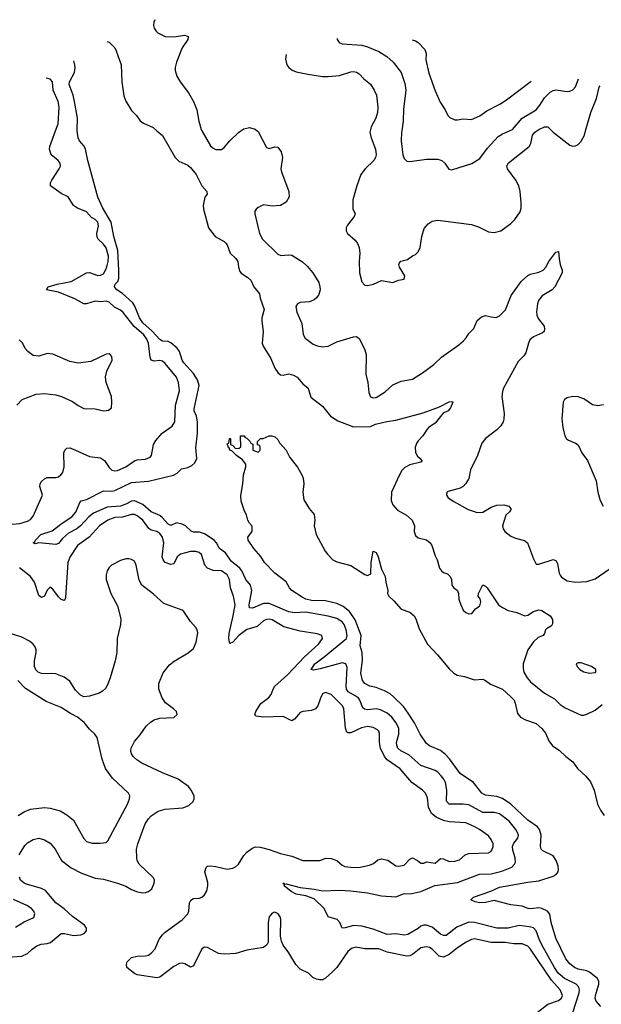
# Model space of a CAD drawing. Header units: inches. Extents: x 1678809 to 1859548, y 384609 to 522868.
# Tile 371 of 386: x 1790914 to 1795054, y 513787 to 520791. Entities that reach past the tile are written whole.
import ezdxf

# ---------------------------------------------------------------- set-up
doc = ezdxf.new("R2010")
doc.units = ezdxf.units.IN
doc.header["$MEASUREMENT"] = 0
doc.layers.add('B7591', color=7, linetype='Continuous')
doc.layers.add('B7592', color=7, linetype='Continuous')

msp = doc.modelspace()

# ---------------------------------------------------------------- linework, layer by layer
at = {"layer": 'B7591', "color": 5}
for points, elevation in [([(1790670, 517186.9), (1790913.6, 517206.4), (1790970, 517223.1), (1790990, 517235.3), (1791010, 517259.5), (1791077, 517410), (1791056, 517470), (1791060.3, 517490), (1791070, 517505.3), (1791090, 517524.4), (1791110, 517533.8), (1791170, 517534.4), (1791190, 517540.2), (1791207.5, 517552.5), (1791220.9, 517570), (1791231.3, 517610), (1791228.3, 517710), (1791235.6, 517730), (1791250, 517743.1), (1791270, 517746), (1791290, 517739.6), (1791410, 517683.8), (1791490, 517673.9), (1791516.4, 517656.4), (1791550, 517604.9), (1791570, 517587.6), (1791590, 517583.2), (1791610, 517585.6), (1791669.6, 517610), (1791730, 517653.6), (1791750, 517659.7), (1791810, 517664.2), (1791841.4, 517678.6), (1791852.1, 517690), (1791866.8, 517770), (1791882, 517798), (1791928.9, 517851.1), (1791999.1, 517900.9), (1792017.7, 517930), (1792023.2, 518050), (1792050.7, 518150), (1792043.9, 518210), (1792029.4, 518249.4), (1791950, 518346), (1791930, 518362.9), (1791910, 518366.3), (1791870, 518361.8), (1791849.3, 518369.3), (1791842.1, 518390), (1791831.6, 518490), (1791819.4, 518519.4), (1791796.4, 518550), (1791729.5, 518609.5), (1791650, 518708.4), (1791630, 518724.7), (1791587.4, 518747.4), (1791550, 518781.8), (1791530, 518788.7), (1791490, 518785.3), (1791450, 518788.2), (1791390, 518769.6), (1791370, 518771.1), (1791305.7, 518805.7), (1791190, 518852.7), (1791104, 518870), (1791117.2, 518890), (1791181.2, 518910), (1791279.5, 518930), (1791390, 518990.3), (1791410, 518991.8), (1791470, 518972.6), (1791490, 518973.6), (1791510, 518983.2), (1791530, 519019.5), (1791537.1, 519042.9), (1791543.9, 519070), (1791546.3, 519110), (1791530, 519168.5), (1791510, 519193.8), (1791471.1, 519230), (1791464.4, 519244.4), (1791463.8, 519270), (1791474.1, 519325.9), (1791468.9, 519350), (1791450, 519369.8), (1791424.6, 519384.6), (1791390, 519425.4), (1791324, 519450), (1791296, 519470), (1791259, 519530), (1791210, 519553.6), (1791132.3, 519610), (1791133.3, 519630), (1791142.6, 519650), (1791195.4, 519730), (1791203, 519750), (1791201.6, 519770), (1791188.5, 519788.5), (1791137.6, 519830), (1791124.7, 519870), (1791128.3, 519890), (1791169.3, 520000)], 480), ([(1794851.4, 513730), (1794895.8, 513870), (1794898.1, 513890), (1794894.3, 513910), (1794874.2, 513930), (1794790.6, 513970), (1794747.1, 514010), (1794719.5, 514050), (1794629.9, 514210), (1794611.1, 514250), (1794590.7, 514310.7), (1794570.8, 514330.8), (1794539.2, 514339.2), (1794470, 514347.7), (1794390, 514329.9), (1794310, 514329.9), (1794150, 514369.9), (1794110, 514372.2), (1794024.8, 514335.2), (1793950, 514277.6), (1793930, 514276.4), (1793910, 514286.8), (1793850, 514336.2), (1793810, 514350.6), (1793790, 514350.6), (1793770, 514344.1), (1793750, 514326.6), (1793675.8, 514284.2), (1793650, 514278.1), (1793590, 514289.2), (1793530, 514283.4), (1793430, 514322.7), (1793350, 514344.2), (1793290, 514347.5), (1793230, 514331.1), (1793210, 514329.7), (1793192.6, 514370), (1793174, 514390), (1793108.7, 514408.7), (1793080.9, 514470), (1793010, 514538.3), (1792950, 514559.7), (1792882.7, 514570), (1792847, 514590), (1792795.3, 514630), (1792798, 514638), (1792786, 514650), (1792794, 514650), (1792802, 514642), (1792810, 514644.7), (1792910, 514618.3), (1793010, 514606.5), (1793070, 514594.2), (1793190, 514598.2), (1793270, 514594.3), (1793390, 514580.6), (1793490, 514559.1), (1793590, 514553.1), (1793646.3, 514573.7), (1793704.7, 514575.3), (1793768.9, 514588.9), (1793868.1, 514631.9), (1794030, 514653), (1794187.2, 514712.8), (1794270, 514716), (1794346, 514734), (1794416.4, 514763.6), (1794436.4, 514783.6), (1794442.2, 514797.8), (1794441.5, 514830), (1794424.5, 514884.5), (1794422, 514910), (1794430, 514932.6), (1794459.3, 514970), (1794463.1, 514990), (1794457.4, 515010), (1794444.6, 515030), (1794398.6, 515090), (1794330, 515141.7), (1794290, 515152.4), (1794210, 515150.9), (1794110, 515205.2), (1794070, 515211.6), (1793969.7, 515210), (1793952.4, 515232.4), (1793953.4, 515310), (1793944.1, 515364.1), (1793931.9, 515390), (1793913.4, 515413.4), (1793890, 515437.8), (1793870, 515450.6), (1793770, 515485.2), (1793682.5, 515562.5), (1793627.4, 515590), (1793605.8, 515610), (1793597.3, 515630), (1793596.8, 515650), (1793612.3, 515710), (1793611.6, 515750), (1793592.7, 515790), (1793562.7, 515830), (1793530, 515859.1), (1793482.9, 515882.9), (1793450, 515888.3), (1793390, 515883.2), (1793367.2, 515887.2), (1793356.2, 515896.2), (1793335.9, 515950), (1793322.3, 515970), (1793250.8, 516010.8), (1793240.2, 516030), (1793236.7, 516050), (1793244.2, 516184.2), (1793236, 516210), (1793210, 516215.7), (1793053.5, 516173.5), (1793005.2, 516165.2), (1792988.3, 516168.3), (1793013.5, 516210), (1793081.4, 516258.6), (1793239.6, 516390), (1793244.9, 516410), (1793238.7, 516450), (1793223.2, 516490), (1793210, 516507.4), (1793170, 516532.2), (1793110, 516549.4), (1792950, 516575.7), (1792870, 516571.7), (1792830, 516579.4), (1792690, 516639.2), (1792650, 516637.7), (1792570, 516605.7), (1792550, 516608.2), (1792546.8, 516630), (1792565.6, 516730), (1792555.8, 516770), (1792523, 516810), (1792495, 516870), (1792480.1, 516890), (1792419.3, 516939.3), (1792378.9, 516998.9), (1792335, 517030), (1792314.9, 517070), (1792297.4, 517090), (1792230, 517135), (1792194.4, 517145.6), (1792150, 517146.6), (1792133.4, 517153.4), (1792093.8, 517190), (1792070, 517203.2), (1792030, 517211.2), (1791990, 517192.7), (1791970, 517202.3), (1791930, 517248.7), (1791910, 517265.3), (1791850, 517290.4), (1791790, 517341.9), (1791730, 517368.4), (1791710, 517367.2), (1791670, 517344.3), (1791630, 517331.4), (1791536.6, 517323.4), (1791438.5, 517281.5), (1791404.6, 517255.4), (1791347.5, 517190), (1791320.3, 517170), (1791261.1, 517138.9), (1791219.1, 517100.9), (1791190, 517066), (1791170, 517056.9), (1791050.5, 517069.5), (1791023.2, 517063.2), (1791009, 517069), (1791022, 517078), (1791025.1, 517090), (1791063.1, 517130), (1791144.8, 517155.2), (1791216.4, 517210), (1791285.4, 517254.6), (1791313, 517287), (1791342.8, 517357.2), (1791352, 517368), (1791390, 517378.6), (1791510, 517439.1), (1791570, 517436.8), (1791590, 517441.4), (1791710, 517499.6), (1791830, 517508.1), (1792008.7, 517551.3), (1792034.9, 517565.1), (1792064.7, 517595.3), (1792110, 517605.5), (1792139.4, 517620.6), (1792160.6, 517639.4), (1792174.3, 517670), (1792166.7, 517746.7), (1792179.4, 517850), (1792179.7, 517930), (1792171.9, 517970), (1792155.9, 518010), (1792155.8, 518024.2), (1792191.6, 518188.4), (1792179.7, 518230), (1792150, 518274.3), (1792082, 518350), (1792070.3, 518370.3), (1792050.9, 518430.9), (1792034.5, 518454.5), (1791990, 518492.4), (1791970, 518501), (1791930, 518504.8), (1791910, 518515.3), (1791855.7, 518575.7), (1791790, 518635.5), (1791767.4, 518670), (1791733.7, 518753.7), (1791718.2, 518778.2), (1791644.3, 518844.3), (1791604.8, 518870), (1791588.1, 518890), (1791594.3, 518910), (1791612, 518928), (1791619.4, 518950), (1791620.2, 519010), (1791611.5, 519150), (1791583, 519250), (1791564.2, 519350), (1791506, 519450), (1791470, 519529.7), (1791399.3, 519790), (1791381.8, 519870), (1791372.2, 519892.2), (1791338.6, 519930), (1791329.2, 519950), (1791323.4, 520000)], 460), ([(1791890.9, 520000), (1791930, 519966.8), (1792020.4, 519810), (1792045.7, 519785.7), (1792110, 519757), (1792130, 519740.3), (1792170.2, 519690), (1792210.3, 519610.3), (1792246.8, 519570), (1792247.3, 519550), (1792232.2, 519527.8), (1792219.5, 519470), (1792222.9, 519442.9), (1792258.4, 519310), (1792304, 519250), (1792370, 519214.4), (1792381.8, 519201.8), (1792390.3, 519190), (1792411.7, 519130), (1792452, 519092), (1792466, 519070), (1792470.4, 519030), (1792480.6, 519000.6), (1792490, 518988.2), (1792538.3, 518958.3), (1792558.7, 518938.7), (1792580.7, 518890), (1792620.9, 518840.9), (1792625.7, 518810), (1792654.9, 518730), (1792638, 518670), (1792636.5, 518650), (1792647.8, 518570), (1792640.6, 518490), (1792645.6, 518470), (1792700.5, 518380.5), (1792730, 518313.4), (1792750, 518282), (1792770, 518266), (1792790, 518263), (1792830, 518272.4), (1792863.4, 518263.4), (1792888.7, 518248.7), (1792930, 518202), (1792966.8, 518170), (1792986.4, 518106.4), (1793070, 518041), (1793126.8, 517970), (1793178.7, 517938.7), (1793290, 517895.8), (1793410, 517898), (1793446.9, 517913.1), (1793526.7, 517933.3), (1793590, 517942.6), (1793786.1, 517993.9), (1793902.2, 518037.8), (1793970, 518072.2), (1793994.4, 518074.4), (1793998, 518070), (1793981, 518030), (1793962.8, 518010), (1793928.8, 517991.2), (1793870, 517922), (1793823.8, 517890), (1793808.2, 517871.8), (1793784.2, 517830), (1793750, 517796.4), (1793739.7, 517780.3), (1793728.6, 517750), (1793731.8, 517711.8), (1793745.9, 517685.9), (1793764.9, 517670), (1793778.8, 517650), (1793770, 517643.7), (1793690, 517624.4), (1793654.5, 517605.5), (1793634.5, 517585.5), (1793614.3, 517550), (1793560.3, 517430), (1793559, 517370), (1793570, 517339.1), (1793602, 517302), (1793667.6, 517267.6), (1793706.7, 517230), (1793723.7, 517190), (1793721.6, 517150), (1793730, 517122.8), (1793750, 517105.5), (1793810, 517092), (1793834.9, 517070), (1793846.3, 517050), (1793870, 516976.3), (1793885.7, 516950), (1793901.7, 516890), (1793916.3, 516870), (1793930, 516859.3), (1793958.8, 516850), (1793978, 516830), (1793988, 516810), (1793990.5, 516770), (1794004, 516750), (1794030.4, 516730), (1794037.1, 516710), (1794039.1, 516670), (1794052.7, 516630), (1794070, 516590.8), (1794090, 516574), (1794110, 516566), (1794133.1, 516566.9), (1794158.6, 516601.4), (1794190, 516622), (1794196, 516650), (1794190.9, 516670.9), (1794177, 516690), (1794178.7, 516710), (1794210, 516770.4), (1794230, 516761.6), (1794241.6, 516750), (1794322.8, 516630), (1794350, 516609.1), (1794390, 516588.9), (1794453.3, 516573.3), (1794510, 516551.7), (1794530, 516555.3), (1794570, 516581.1), (1794610, 516594), (1794630, 516588.4), (1794690.5, 516550), (1794705.3, 516525.3), (1794706.4, 516493.6), (1794699.5, 516480.5), (1794662.6, 516457.4), (1794656.3, 516450), (1794650, 516424), (1794638.8, 516410), (1794604.3, 516395.7), (1794570, 516366), (1794530.2, 516309.8), (1794498, 516210), (1794497.1, 516177.1), (1794502.9, 516150), (1794526.2, 516110), (1794550, 516082.4), (1794650, 516000.8), (1794721.1, 515961.1), (1794760.6, 515920.6), (1794795.6, 515895.6), (1794910, 515843.1), (1794930, 515843.6), (1794950, 515850.2), (1795010, 515880.2), (1795060.8, 515919.2)], 460), ([(1792210.8, 520000), (1792272.8, 519892.8), (1792290, 519877), (1792310, 519867.2), (1792350, 519867), (1792370, 519882.4), (1792408.7, 519930), (1792470, 519989), (1792486.6, 520000)], 480), ([(1792604.6, 520000), (1792610, 519995.3), (1792670, 519883), (1792690, 519873.7), (1792730, 519886.7), (1792750, 519885.5), (1792774.4, 519850), (1792784.9, 519810), (1792773.4, 519730), (1792776.3, 519710), (1792828.5, 519568.5), (1792832, 519530), (1792810, 519492.3), (1792771, 519470), (1792710, 519463.5), (1792650, 519473), (1792610, 519455.6), (1792596.5, 519443.5), (1792588.5, 519430), (1792587.4, 519410), (1792621.3, 519270), (1792641.5, 519230), (1792750, 519124.4), (1792773, 519113), (1792830, 519117.8), (1792850, 519115.3), (1792927.7, 519067.7), (1792959, 519039), (1793000.3, 518990), (1793042.6, 518922.6), (1793051.2, 518891.2), (1793051.3, 518870), (1793042.7, 518837.3), (1793027, 518813), (1793010, 518797.7), (1792976.7, 518783.3), (1792910, 518779.8), (1792890.4, 518770), (1792880.3, 518750), (1792887.1, 518710), (1792920.8, 518630), (1792931.1, 518551.1), (1792944.9, 518524.9), (1793003.5, 518483.5), (1793030, 518472.2), (1793070, 518463.9), (1793110, 518469.4), (1793170, 518498.6), (1793290, 518534.9), (1793310, 518538.4), (1793330, 518522.8), (1793368, 518450), (1793380.2, 518410), (1793378.7, 518270), (1793391.1, 518211.1), (1793399.1, 518139.1), (1793410, 518108.2), (1793430, 518100.3), (1793450, 518103.1), (1793516, 518144), (1793570, 518194.9), (1793630, 518219.6), (1793710, 518234), (1793782, 518278), (1793860.6, 518339.4), (1793916.2, 518390), (1794040.7, 518479.3), (1794072.3, 518507.7), (1794091.4, 518528.6), (1794110, 518558.9), (1794145.3, 518594.7), (1794170, 518651), (1794201.5, 518678.5), (1794230, 518687.7), (1794270, 518677), (1794306.2, 518673.8), (1794330, 518683.8), (1794371.6, 518728.4), (1794410.9, 518830), (1794483.9, 518930), (1794530, 518971.5), (1794550, 518981.7), (1794610, 518994.4), (1794640.9, 519010), (1794659.5, 519030), (1794680.7, 519070), (1794730, 519137.3), (1794750, 519142), (1794753.7, 519090), (1794761.1, 519050), (1794774.9, 519010), (1794774.9, 518990), (1794723.7, 518890), (1794704.4, 518870), (1794633.2, 518826.8), (1794607.5, 518792.5), (1794599.3, 518770), (1794593.3, 518713.3), (1794595.3, 518690), (1794605.3, 518665.3), (1794646, 518610), (1794650.4, 518590), (1794646, 518574), (1794635.6, 518564.4), (1794570, 518536), (1794545.1, 518514.9), (1794534.4, 518490), (1794517.5, 518422.5), (1794501.1, 518398.9), (1794461.4, 518358.6), (1794358.5, 518170), (1794350, 518145.2), (1794346, 518110), (1794363.2, 517990), (1794360.8, 517950), (1794354.9, 517930), (1794337.5, 517902.5), (1794310, 517873), (1794228.2, 517811.8), (1794202.3, 517777.7), (1794171.9, 517690), (1794123.5, 517590), (1794110, 517527), (1794090, 517491.5), (1794070, 517471.1), (1794050, 517459.8), (1793964.2, 517435.8), (1793954.8, 517430), (1793950.7, 517410), (1793964, 517390), (1794004, 517364), (1794107.1, 517307.1), (1794170, 517285.7), (1794210, 517288), (1794270, 517323.7), (1794310, 517338.7), (1794359.5, 517339.5), (1794396, 517330), (1794411, 517310), (1794401, 517290), (1794373.5, 517266.5), (1794351.4, 517190), (1794354.9, 517170), (1794367.9, 517150), (1794410, 517116.9), (1794442.4, 517102.4), (1794506.3, 517086.3), (1794529, 517069), (1794570, 516955.5), (1794590, 516919.3), (1794610, 516917.4), (1794710, 516951.7), (1794730, 516944.9), (1794742, 516922), (1794753.5, 516853.5), (1794760, 516840), (1794770, 516825.3), (1794810, 516799.6), (1794870, 516789.1), (1794950, 516794), (1795010, 516814), (1795110, 516883.1)], 480), ([(1793408.4, 520000), (1793406.3, 519990), (1793416.1, 519950), (1793446.2, 519870), (1793450.9, 519829.1), (1793446.2, 519810), (1793433.4, 519790), (1793372.6, 519730), (1793342.2, 519690), (1793312.3, 519610), (1793284.9, 519510), (1793285.5, 519445.5), (1793302, 519410), (1793295.3, 519390), (1793246.4, 519330), (1793238.7, 519310), (1793238, 519290), (1793247, 519270), (1793301.7, 519221.7), (1793318.1, 519198.1), (1793329.3, 519170), (1793335.4, 519130), (1793331.1, 519070), (1793332.4, 518990), (1793350, 518926), (1793370, 518902.2), (1793390, 518899.7), (1793431.3, 518908.7), (1793490, 518937), (1793570, 518922), (1793610, 518937.3), (1793650, 518946), (1793654, 518970), (1793618, 519030), (1793613.3, 519050), (1793618.2, 519061.8), (1793627.5, 519072.5), (1793674.2, 519085.8), (1793710, 519112.4), (1793730, 519120.4), (1793750, 519140.5), (1793763.5, 519170), (1793775.9, 519250), (1793793.6, 519306.4), (1793820.6, 519339.4), (1793850, 519357.7), (1793890, 519363.9), (1794130, 519334.7), (1794178.4, 519318.4), (1794250, 519283.1), (1794290, 519278), (1794339, 519290), (1794410, 519340.7), (1794438, 519370), (1794475.2, 519424.8), (1794482.4, 519450), (1794484.4, 519490), (1794476.5, 519570), (1794466.6, 519610), (1794445.6, 519650), (1794387.1, 519730), (1794380.4, 519750), (1794389.7, 519770), (1794539.8, 519890), (1794551.6, 519910), (1794564.6, 519970), (1794580.3, 519990), (1794595, 520000)], 520), ([(1793633.1, 520000), (1793631.6, 519990), (1793629.2, 519930), (1793640.3, 519830), (1793650, 519802.8), (1793670, 519784.4), (1793690, 519781.7), (1793810, 519797.8), (1793890, 519798.5), (1793918, 519790), (1793940.4, 519770), (1793968.6, 519728.6), (1793990, 519723.8), (1794132.8, 519767.2), (1794190, 519804.4), (1794242.6, 519877.4), (1794320, 519960), (1794350, 519978.5), (1794399.2, 520000)], 540), ([(1794701, 520000), (1794710.4, 519990), (1794830, 519898), (1794850, 519890.5), (1794870, 519893), (1794890, 519904.4), (1794910, 519926.7), (1794933.6, 519970), (1794942.3, 520000)], 520), ([(1790894.2, 518050), (1790930.6, 518089.4), (1791030, 518128.4), (1791090, 518132.2), (1791170, 518121.7), (1791211.1, 518111.1), (1791290, 518074.3), (1791330, 518045.8), (1791370, 518025.9), (1791450, 518023.3), (1791511.6, 518008.4), (1791546.7, 518013.3), (1791566.6, 518030), (1791569.7, 518070), (1791566.2, 518110), (1791529.9, 518209.9), (1791524.6, 518250), (1791532.8, 518290), (1791571.3, 518370), (1791570, 518395.1), (1791558.4, 518410), (1791550, 518414.5), (1791530, 518412), (1791419.1, 518360.9), (1791330, 518347.1), (1791270, 518360.2), (1791150, 518412), (1791110, 518415.6), (1791050, 518398.5), (1791010, 518403.5), (1790970.5, 518430.5), (1790953.3, 518453.3), (1790933.1, 518493.1), (1790910, 518513.3)], 520), ([(1795068.2, 518051.8), (1795030, 518044.5), (1794990, 518052.2), (1794930, 518093.5), (1794890, 518107.7), (1794850, 518110.8), (1794810, 518102.2), (1794792.2, 518090), (1794782.3, 518070), (1794772.3, 517952.3), (1794779.1, 517890), (1794794.9, 517830), (1794806.7, 517810), (1794819.1, 517799.1), (1794870, 517779.6), (1794888, 517768), (1794916, 517710), (1794955.1, 517655.1), (1795018.2, 517510), (1795029.3, 517429.3), (1795044.7, 517370), (1795066.5, 517330)], 520), ([(1795050, 513771.8), (1795016.9, 513810), (1795009.8, 513830), (1795012.7, 513850), (1795036.5, 513930), (1795037, 513950), (1795026.8, 513970), (1794970, 514015.9), (1794950, 514024.8), (1794890, 514037.6), (1794862.2, 514050), (1794830, 514074.8), (1794800.6, 514110), (1794730, 514257.4), (1794696.8, 514370), (1794687.9, 514427.9), (1794671.7, 514450), (1794630, 514469.9), (1794610, 514473.6), (1794550, 514467.4), (1794534, 514470), (1794490, 514485.3), (1794410, 514494.8), (1794290, 514525.6), (1794230, 514512.4), (1794190, 514508.8), (1794155.8, 514515.8), (1794124, 514530), (1794144, 514550), (1794266.9, 514593.1), (1794330, 514621.8), (1794530, 514656.8), (1794610, 514666.4), (1794710, 514697.8), (1794732.1, 514710), (1794745.8, 514730), (1794750, 514746.8), (1794747.4, 514770), (1794733.2, 514810), (1794710, 514843.8), (1794638, 514878), (1794625.1, 514890), (1794620.3, 514910), (1794625.8, 514990), (1794614, 515030), (1794598.9, 515050), (1794530, 515097.4), (1794410.3, 515210.3), (1794350, 515251.9), (1794310, 515266), (1794230, 515274.8), (1794202.2, 515290), (1794144.7, 515364.7), (1794050, 515429.7), (1793973.1, 515533.1), (1793944.5, 515564.5), (1793910, 515591.7), (1793830, 515626.6), (1793810, 515643.1), (1793765.1, 515710), (1793723.5, 515790), (1793679.4, 515859.4), (1793645, 515905), (1793574.4, 515974.4), (1793550, 515995.3), (1793510, 516018.3), (1793450, 516041.6), (1793406, 516050), (1793369.6, 516070), (1793354, 516090), (1793343.1, 516143.1), (1793353.1, 516233.1), (1793350.8, 516290.8), (1793336.3, 516336.3), (1793344.2, 516410), (1793301.6, 516521.6), (1793261.2, 516581.2), (1793217, 516617), (1793170, 516638.8), (1793090, 516657.1), (1792990, 516659.5), (1792949.7, 516670), (1792924.3, 516684.3), (1792849.6, 516730), (1792833, 516750), (1792810, 516791.5), (1792730, 516853.6), (1792656.2, 516930), (1792630, 516973.2), (1792581.2, 517030), (1792539, 517090), (1792538, 517110), (1792568.7, 517150), (1792568.4, 517188.4), (1792549.1, 517209.1), (1792538, 517230), (1792528.7, 517270), (1792514.6, 517294.6), (1792490, 517366), (1792486.8, 517406.8), (1792501.6, 517490), (1792506.5, 517553.5), (1792524.5, 517610), (1792523.7, 517630), (1792499.7, 517659.7), (1792457.2, 517690), (1792424.1, 517724.1), (1792409.3, 517730), (1792405.2, 517745.2), (1792398, 517750), (1792398, 517758), (1792389.3, 517770.7), (1792390, 517774), (1792402, 517778), (1792406, 517810), (1792410, 517814), (1792414, 517810), (1792414, 517770), (1792430, 517762), (1792450, 517742), (1792476.4, 517743.6), (1792487.3, 517752.7), (1792486, 517830), (1792511.6, 517831.6), (1792518, 517818), (1792530, 517814), (1792552.7, 517792.7), (1792558, 517778), (1792572.7, 517772.7), (1792574, 517730), (1792610, 517714), (1792626, 517730), (1792626, 517750), (1792622, 517762), (1792607.3, 517767.3), (1792606, 517790), (1792628.4, 517811.6), (1792647.3, 517812.7), (1792689.1, 517830.9), (1792709.1, 517830.9), (1792730, 517824.7), (1792750, 517804.7), (1792762, 517782), (1792810.4, 517730), (1792836.9, 517676.9), (1792890, 517607.7), (1792923.7, 517550), (1792931.3, 517530), (1792936.5, 517490), (1792928.9, 517430), (1792936.5, 517376.5), (1792974, 517314), (1793010, 517270.8), (1793014.4, 517234.4), (1793008.9, 517190), (1793024, 517130), (1793088.5, 517010), (1793103.8, 516990), (1793143, 516950), (1793170, 516934.4), (1793270, 516908.5), (1793370, 516844.2), (1793390, 516837.1), (1793412.3, 516850), (1793416, 516930), (1793428.7, 517010), (1793450, 517002), (1793466, 516970), (1793490, 516882), (1793514.8, 516830), (1793519.1, 516790), (1793533.4, 516730), (1793530.7, 516710), (1793540.7, 516690), (1793578, 516658), (1793630, 516598.8), (1793690, 516577.3), (1793722, 516550), (1793734, 516530), (1793757.7, 516457.7), (1793816.3, 516350), (1793890, 516270.4), (1793970, 516174.4), (1794003, 516143), (1794028.1, 516128.1), (1794080.3, 516120.3), (1794150, 516095.5), (1794210, 516100.7), (1794230, 516090.8), (1794263.8, 516063.8), (1794350, 516028), (1794410, 515975.5), (1794432.4, 515950), (1794441.6, 515930), (1794457.1, 515857.1), (1794479.1, 515830), (1794514, 515810), (1794590, 515784.3), (1794631.1, 515750), (1794656.2, 515716.2), (1794680.6, 515660.6), (1794705.9, 515625.9), (1794754.2, 515594.2), (1794800.5, 515550), (1794850, 515512.4), (1794884.2, 515464.2), (1794943.7, 515410), (1794976.9, 515370), (1795002.2, 515310), (1795027.4, 515210), (1795047.5, 515167.5), (1795074.7, 515130)], 440), ([(1794597.2, 513730), (1794672, 513788), (1794750, 513814.3), (1794770.7, 513830), (1794776.8, 513850), (1794760.2, 513890), (1794698.4, 513958.4), (1794550, 514179.3), (1794530, 514201.6), (1794490, 514217.5), (1794430, 514217.6), (1794370, 514228.1), (1794270, 514227.9), (1794150, 514252.4), (1794130, 514248), (1794091.8, 514230), (1794030, 514189.9), (1793970, 514140.6), (1793930, 514123.9), (1793899.3, 514130), (1793850, 514179), (1793830, 514190.6), (1793810, 514195.2), (1793770, 514189.8), (1793710, 514141.5), (1793690, 514132.2), (1793670, 514129.3), (1793530, 514157.9), (1793470, 514181.9), (1793370, 514182.6), (1793306.2, 514193.8), (1793276.3, 514183.7), (1793250, 514162), (1793171.1, 514050), (1793140.8, 514019.2), (1793090, 513974.3), (1793070, 513962.6), (1793050, 513962.3), (1793026.4, 513966.4), (1792999.1, 513979.1), (1792969.6, 514010), (1792910, 514038.2), (1792879.8, 514070), (1792830, 514153.2), (1792790, 514209), (1792776.6, 514236.6), (1792771, 514271), (1792772.1, 514392.1), (1792767.1, 514410), (1792754, 514430), (1792730, 514442.6), (1792710, 514435.4), (1792689.2, 514410), (1792682.6, 514370), (1792683, 514230), (1792674, 514210), (1792650, 514192), (1792530, 514172.8), (1792451, 514149), (1792370, 514144.3), (1792329.3, 514149.3), (1792250, 514191.5), (1792230, 514193.6), (1792210, 514181.2), (1792150, 514062), (1792130, 514051.8), (1792090, 514075.4), (1792070, 514081.1), (1792050, 514078.9), (1792010, 514055.4), (1791910, 513981.6), (1791890, 513975.6), (1791750, 513998), (1791730, 514007.6), (1791677.2, 514050), (1791673.2, 514070), (1791679, 514090), (1791710, 514121), (1791749.5, 514130.5), (1791810, 514131.5), (1791830, 514136.9), (1791850, 514150.3), (1791877.5, 514182.5), (1791907.4, 514250), (1791930, 514280.9), (1791950, 514300.8), (1792070, 514388.2), (1792109.8, 514430), (1792117.3, 514450), (1792122.7, 514510), (1792130.9, 514529.1), (1792150, 514539.6), (1792190, 514543.6), (1792209.8, 514550.2), (1792230, 514567.2), (1792245.4, 514594.6), (1792253.6, 514630), (1792253.1, 514653.1), (1792232.1, 514730), (1792240.3, 514759.7), (1792251.1, 514768.9), (1792270, 514772.2), (1792310, 514768.1), (1792389.3, 514749.3), (1792430, 514756.9), (1792450, 514766.4), (1792470, 514784.4), (1792510, 514846.5), (1792530.8, 514870), (1792565.2, 514894.8), (1792590, 514906.6), (1792624.7, 514904.7), (1792690, 514887.6), (1792770, 514859.3), (1792850, 514840.6), (1792930, 514810.2), (1793050, 514809.2), (1793093.4, 514826.6), (1793130, 514823.5), (1793170.8, 514810.8), (1793210, 514777.7), (1793228.1, 514768.1), (1793290, 514759.4), (1793337.3, 514762.7), (1793403.4, 514776.6), (1793431.4, 514788.6), (1793463.8, 514816.2), (1793490, 514821.7), (1793533.3, 514813.3), (1793590, 514773.6), (1793610, 514770.2), (1793650, 514777.7), (1793690, 514819.5), (1793710, 514828.8), (1793746.4, 514810), (1793770, 514790.4), (1793790, 514790.3), (1793810, 514800.2), (1793870, 514791.8), (1793910, 514823.6), (1793930, 514821.3), (1793970, 514804.2), (1794010, 514805.4), (1794044.2, 514815.8), (1794083.5, 514850), (1794110, 514861.3), (1794250, 514865.3), (1794266.3, 514873.7), (1794275, 514885), (1794283.1, 514910), (1794283.1, 514930), (1794270, 514960.9), (1794250, 514985.6), (1794187, 515030), (1794154, 515050), (1794090, 515078.2), (1793970, 515086.1), (1793930, 515094.7), (1793878.8, 515118.8), (1793845.8, 515145.8), (1793823.4, 515190), (1793816.2, 515256.2), (1793801.3, 515290), (1793781.6, 515310), (1793705.2, 515365.2), (1793622.9, 515462.9), (1793530, 515526.2), (1793509.8, 515550), (1793481.7, 515610), (1793474.3, 515650), (1793474.9, 515714.9), (1793470.7, 515730.7), (1793460.6, 515740.6), (1793430, 515756.8), (1793390, 515764.1), (1793345.7, 515754.3), (1793270, 515718.7), (1793250, 515718.3), (1793243.2, 515723.2), (1793231.8, 515751.8), (1793220.9, 515890), (1793210.9, 515910), (1793193.1, 515930), (1793130, 515991.6), (1793090, 516004.5), (1793070, 515995.1), (1793053.8, 515966.2), (1793035.8, 515910), (1793019.3, 515890), (1792990, 515876.4), (1792930, 515870.8), (1792910, 515862.3), (1792870, 515815.4), (1792850, 515803.5), (1792790, 515834.5), (1792650, 515830.7), (1792598, 515838), (1792586.5, 515846.5), (1792594.2, 515870), (1792630, 515926.3), (1792687.6, 515970), (1792704.1, 515990), (1792717.5, 516030), (1792730.7, 516050), (1792821.1, 516130), (1792940.6, 516259.4), (1793039.7, 516350), (1793069.6, 516390), (1793064.5, 516410), (1793030, 516423.5), (1792910, 516440.8), (1792793.4, 516473.4), (1792710, 516522.3), (1792690, 516527.3), (1792670, 516525.5), (1792650, 516515.3), (1792604.6, 516475.4), (1792530, 516452.3), (1792474, 516410), (1792430, 516362.4), (1792410, 516353.2), (1792403, 516390), (1792405.6, 516425.6), (1792434.1, 516550), (1792446.5, 516630), (1792434.6, 516690), (1792414, 516750), (1792407.9, 516810), (1792390, 516843.5), (1792350, 516869.8), (1792290, 516873), (1792249.4, 516889.4), (1792231, 516911), (1792207.3, 516987.3), (1792190, 517002.3), (1792168.2, 517008.2), (1792130, 517008.4), (1792058.4, 516990), (1792035.3, 516970), (1792010, 516921.3), (1791990, 516916.4), (1791950, 516930.9), (1791934.4, 516950), (1791928.3, 516970), (1791939.4, 517070), (1791929.9, 517110), (1791910, 517136.8), (1791890, 517150.6), (1791850, 517161), (1791832, 517172), (1791789.8, 517230), (1791750, 517262.4), (1791730, 517270.5), (1791710, 517272.2), (1791646.6, 517253.4), (1791590, 517249.3), (1791540.2, 517230), (1791481, 517190), (1791409.3, 517110.7), (1791325.8, 517050), (1791271, 516969), (1791257, 516930), (1791238.8, 516681.2), (1791235.3, 516664.7), (1791230, 516659.6), (1791210, 516667.4), (1791190, 516686), (1791150, 516740.7), (1791130, 516755.1), (1791110, 516733.2), (1791090, 516689.5), (1791070, 516680.7), (1791050, 516696), (1791018.7, 516790), (1790990, 516829.8), (1790913.2, 516893.2)], 480), ([(1790909.9, 514850.1), (1790950, 514917), (1790970, 514936.5), (1791010, 514960.3), (1791050, 514968.9), (1791090, 514956.5), (1791130, 514934), (1791165.3, 514890), (1791210.3, 514810), (1791278.9, 514758.9), (1791350, 514721.8), (1791450, 514684.7), (1791510, 514676.9), (1791610, 514650.2), (1791670, 514627.8), (1791710, 514604.4), (1791752.3, 514587.7), (1791790, 514580.2), (1791810, 514581.8), (1791830, 514590.2), (1791855.3, 514610), (1791871.6, 514650), (1791872.7, 514670), (1791866, 514686), (1791763.5, 514783.5), (1791749.8, 514810), (1791747.1, 514830), (1791746, 514890), (1791753.5, 514930), (1791807.2, 515070), (1791830, 515107.4), (1791850, 515129.1), (1791898.8, 515161.2), (1791950, 515174.7), (1792075.4, 515184.6), (1792118.7, 515201.3), (1792149.2, 515230), (1792156, 515250), (1792155.1, 515270), (1792135.1, 515310), (1792115.6, 515335.6), (1792042, 515390), (1791930, 515434.6), (1791783.7, 515503.7), (1791746.5, 515526.5), (1791721.8, 515550), (1791708.9, 515570), (1791704.6, 515590), (1791707.2, 515610), (1791730, 515658), (1791770, 515705.3), (1791813, 515767), (1791844.5, 515795.5), (1791870, 515810.3), (1791910, 515821.7), (1792011.3, 515828.7), (1792034, 515850), (1792029, 515870), (1792009.2, 515890), (1791951.7, 515931.7), (1791926.8, 515966.8), (1791903.1, 516030), (1791903.5, 516070), (1791934.8, 516145.2), (1791979, 516201), (1792012.1, 516227.9), (1792113.6, 516286.4), (1792150, 516317.6), (1792170, 516364), (1792181.2, 516430), (1792178, 516450), (1792167.6, 516467.6), (1792129.9, 516509.9), (1792081.9, 516581.9), (1792070, 516590.7), (1791939.4, 516639.4), (1791865.8, 516705.8), (1791783.8, 516770), (1791764.1, 516804.1), (1791741.7, 516910), (1791730, 516938.9), (1791710, 516950.9), (1791690, 516955.3), (1791670, 516955.3), (1791630, 516944.2), (1791566, 516910), (1791550, 516895.1), (1791536.8, 516870), (1791530, 516842), (1791530.2, 516810), (1791561.8, 516710), (1791610, 516622), (1791634.2, 516530), (1791632.1, 516490), (1791607.1, 516390), (1791604.7, 516290), (1791592.6, 516230), (1791557.3, 516110), (1791539.5, 516060.5), (1791525.3, 516034.7), (1791504.1, 516015.9), (1791478.6, 516001.4), (1791410, 515978.2), (1791370, 515975.6), (1791345.4, 515985.4), (1791310, 516021.4), (1791270, 516084.8), (1791230, 516113.8), (1791170, 516137.5), (1791070, 516140.8), (1791044.5, 516150), (1791027.4, 516167.4), (1791019.2, 516190), (1791018.6, 516230), (1791031.8, 516290), (1791031.2, 516310), (1791024, 516330), (1791009.4, 516349.4), (1790983.5, 516370), (1790930, 516398.7), (1790810, 516436.1)], 520), ([(1790903, 515130), (1790944.4, 515155.6), (1790990, 515174.4), (1791090, 515187.8), (1791130, 515183.1), (1791202.6, 515162.6), (1791250, 515135.8), (1791296.5, 515096.5), (1791370, 514968), (1791390, 514944.9), (1791430, 514933.4), (1791486.3, 514933.7), (1791530, 514939.1), (1791540.9, 514950), (1791680.5, 515210), (1791695.6, 515250), (1791697, 515270), (1791689.2, 515290), (1791574.9, 515394.9), (1791524.8, 515464.8), (1791499.7, 515530), (1791465.7, 515685.7), (1791447.3, 515710), (1791410, 515744.5), (1791372.3, 515792.3), (1791326, 515830), (1791275.8, 515855.8), (1791210, 515899.6), (1791102.2, 515942.2), (1790954.9, 516034.9), (1790899.6, 516090)], 540), ([(1790830, 514122.8), (1790930, 514130.2), (1790970, 514148.4), (1791001.3, 514178.7), (1791036.3, 514203.7), (1791065.4, 514214.6), (1791110, 514219.4), (1791132.1, 514227.9), (1791210, 514290.2), (1791232.1, 514292), (1791296.7, 514276.7), (1791350, 514281.6), (1791371.6, 514290), (1791389.7, 514310), (1791388.4, 514330), (1791374.5, 514350), (1791290, 514412.4), (1791230, 514466.2), (1791170.9, 514510), (1791096.4, 514596.4), (1791070, 514611.9), (1790962.1, 514642.1), (1790944.7, 514650), (1790920.5, 514670), (1790911.9, 514691.9)], 520), ([(1790884.9, 514335.1), (1790945, 514375), (1791014.2, 514405.8), (1791022.4, 514430), (1791015.1, 514450), (1790998.4, 514470), (1790964.5, 514490), (1790870, 514532.5)], 540)]:
    msp.add_lwpolyline(points, dxfattribs=dict(at, elevation=elevation))
at = {"layer": 'B7591', "color": 5, "elevation": 480}
msp.add_lwpolyline([(1794890, 516216.9), (1794874.8, 516210), (1794881.3, 516190), (1794902, 516170), (1794930, 516152.2), (1794970, 516142.4), (1795010, 516148), (1795014, 516150), (1795014, 516170), (1794984, 516190), (1794910, 516216.9)], close=True, dxfattribs=at)
at = {"layer": 'B7592', "color": 5}
for points, elevation in [([(1791876.4, 520791.1), (1791867.7, 520772.3), (1791865.5, 520750), (1791871.1, 520731.1), (1791884.2, 520710), (1791898, 520698), (1791950, 520672.6), (1792010, 520670.2), (1792090, 520681.3), (1792111.8, 520671.8), (1792110.3, 520650), (1792069.2, 520590.8), (1792030.3, 520490), (1792019.5, 520450), (1792019.5, 520430), (1792033.1, 520390), (1792054.9, 520350), (1792115.9, 520270), (1792152, 520210), (1792175, 520150), (1792188.7, 520068.7), (1792205, 520010), (1792210.8, 520000)], 480), ([(1793172.8, 520657.1), (1793174, 520650), (1793186.8, 520630), (1793210, 520619.3), (1793350, 520610.2), (1793390, 520598.2), (1793470, 520563.8), (1793527.2, 520530), (1793572, 520490), (1793630, 520414.9), (1793656.3, 520336.3), (1793662.6, 520290), (1793646.5, 520153.5), (1793643.6, 520070), (1793633.1, 520000)], 540), ([(1791537.3, 520636.2), (1791550, 520632.2), (1791590, 520591.3), (1791601.2, 520570), (1791635, 520470), (1791639.5, 520350), (1791655.3, 520250), (1791670, 520210.8), (1791710, 520146), (1791744.9, 520110), (1791772.3, 520072.3), (1791794.6, 520054.6), (1791863.4, 520023.4), (1791890.9, 520000)], 460), ([(1793707.6, 520646.7), (1793730, 520640.2), (1793750, 520628.4), (1793798.3, 520578.3), (1793806.8, 520550), (1793804.7, 520504.7), (1793825, 520410), (1793870, 520284), (1793905.5, 520205.5), (1793943.1, 520150), (1793961.6, 520110), (1793974.9, 520094.9), (1794010, 520078.4), (1794030, 520077.6), (1794070, 520087), (1794130, 520081.1), (1794190, 520107.4), (1794238, 520142), (1794330.6, 520189.4), (1794379.7, 520220.3), (1794553.5, 520352.8)], 560), ([(1792809.8, 520544.5), (1792805.7, 520510), (1792814.9, 520470), (1792830.5, 520450), (1792852.6, 520432.6), (1792880.5, 520420.5), (1792963.6, 520403.6), (1793070, 520387.5), (1793110, 520386), (1793190, 520394.2), (1793270, 520421.1), (1793290, 520422.9), (1793310, 520417.8), (1793330, 520405.8), (1793362.8, 520370), (1793411.9, 520331.9), (1793438, 520290), (1793453.4, 520253.4), (1793464.1, 520170), (1793461.5, 520130), (1793449.1, 520090), (1793414.9, 520030), (1793408.4, 520000)], 520), ([(1791323.4, 520000), (1791323.1, 520003.1), (1791324, 520090), (1791304.9, 520210), (1791294.3, 520254.3), (1791265.4, 520330), (1791267.7, 520350), (1791304, 520416), (1791308.2, 520448.2), (1791305.8, 520470), (1791299, 520498.7)], 460), ([(1791169.3, 520000), (1791187.9, 520050), (1791194.2, 520170), (1791186.6, 520210), (1791151.7, 520290), (1791146.6, 520350), (1791130, 520368.6), (1791101.1, 520375.6)], 480), ([(1794399.2, 520000), (1794422, 520010), (1794490, 520090.9), (1794590, 520150.2), (1794617, 520183), (1794650, 520235.8), (1794690, 520276.1), (1794710, 520287.8), (1794730, 520291.2), (1794810, 520280.9), (1794830, 520282.6), (1794850, 520292.2), (1794870, 520314.4), (1794890, 520362.4), (1794891.6, 520370.1)], 540), ([(1794942.3, 520000), (1794979.9, 520130), (1795019.5, 520230), (1795037.4, 520310), (1795046.6, 520320)], 520), ([(1792486.6, 520000), (1792510, 520015.5), (1792550, 520024.4), (1792590, 520012.6), (1792604.6, 520000)], 480), ([(1794595, 520000), (1794609.9, 520010.1), (1794650, 520029.1), (1794673, 520030), (1794701, 520000)], 520)]:
    msp.add_lwpolyline(points, dxfattribs=dict(at, elevation=elevation))

doc.saveas('drawing.dxf')
